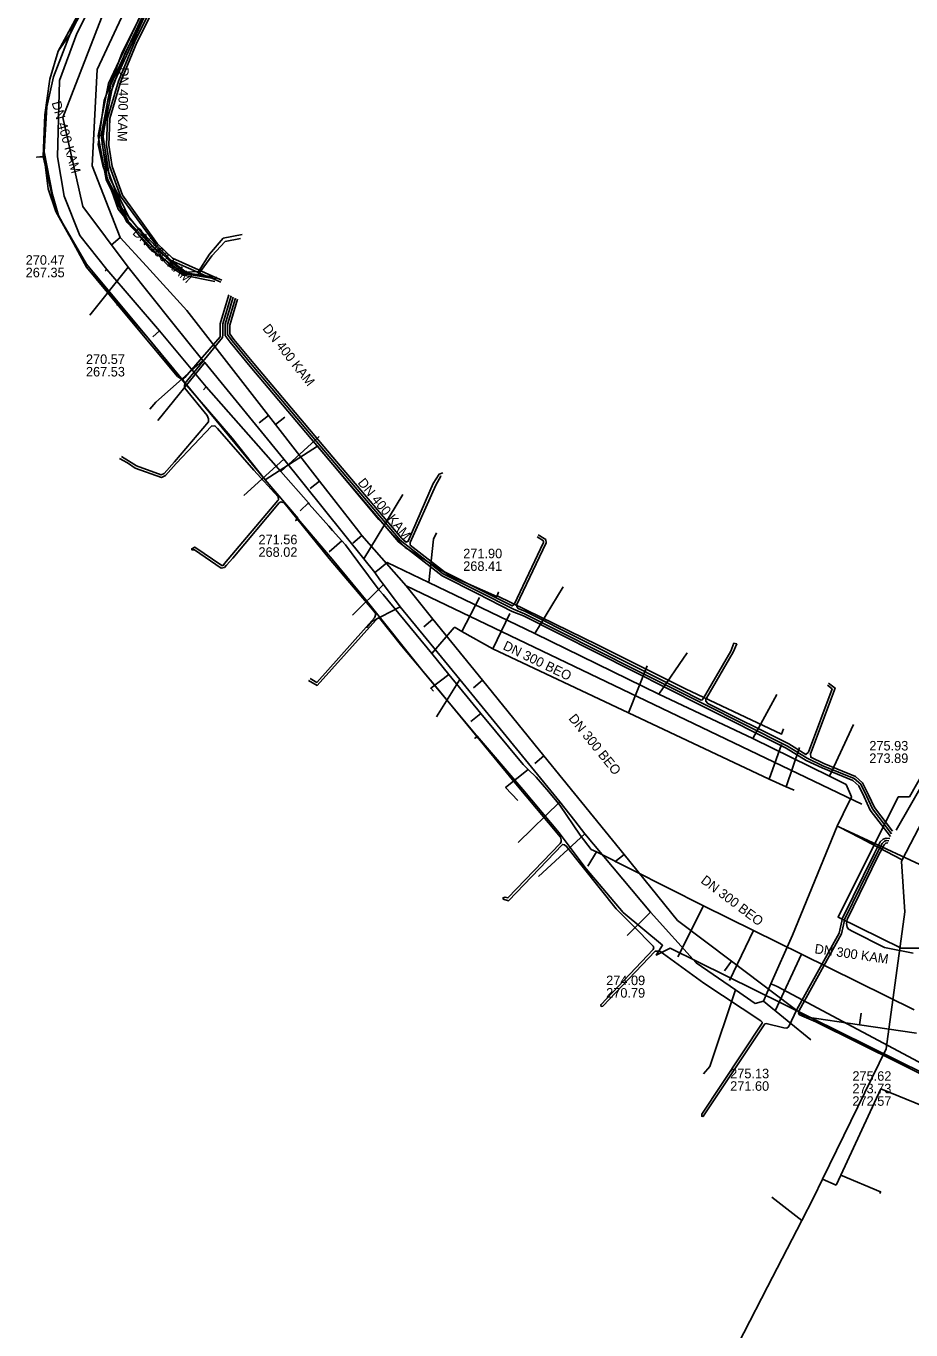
# Model space of a CAD drawing. Extents: x -600309 to -598967, y -1161267 to -1160292.
# Drawn here: x -599995.5 to -599921.2, y -1160753.6 to -1160644.2 of the extents above; entities that cross this region are included whole.
import ezdxf

# ---------------------------------------------------------------- set-up
doc = ezdxf.new("R2010")
doc.units = 0
for name, color, linetype in [('Vrstva 12', 7, 'Continuous'), ('Vrstva 13', 7, 'Continuous'), ('Vrstva 19', 7, 'Continuous'), ('Vrstva 42', 7, 'Continuous'), ('Vrstva 44', 7, 'Continuous'), ('Vrstva 55', 7, 'Continuous'), ('Vrstva 9', 7, 'Continuous')]:
    doc.layers.add(name, color=color, linetype=linetype)

msp = doc.modelspace()

# ---------------------------------------------------------------- linework, layer by layer
at = {"layer": 'Vrstva 12'}
for points in [[(-599921.92, -1160714.16), (-599918.46, -1160707.55)], [(-599921.92, -1160714.16), (-599924.6, -1160712.76), (-599925.45, -1160712.31), (-599927.24, -1160711.38)], [(-599928.6, -1160740.96), (-599923.26, -1160730.01), (-599921.69, -1160718.52), (-599921.98, -1160714.28)], [(-599921.98, -1160714.28), (-599921.92, -1160714.16)], [(-599885.82, -1160748.81), (-599923.71, -1160733.38), (-599927.07, -1160740.62)], [(-599927.07, -1160740.62), (-599927.46, -1160741.47)], [(-599923.8, -1160742.16), (-599923.72, -1160742.01), (-599927.07, -1160740.62)], [(-599929.36, -1160742.53), (-599928.6, -1160740.96)], [(-599927.46, -1160741.47), (-599928.6, -1160740.96)], [(-599932.84, -1160742.46), (-599930.34, -1160744.42)], [(-599929.36, -1160742.53), (-599930.34, -1160744.42)], [(-599930.34, -1160744.42), (-599933.21, -1160750)], [(-599933.21, -1160750), (-599935.21, -1160753.87), (-599939.91, -1160762.73), (-599943.47, -1160769.75)]]:
    msp.add_lwpolyline(points, dxfattribs=at)
at = {"layer": 'Vrstva 13'}
for p, q in [((-599986.9, -1160664.4), (-599990.1, -1160668.43)), ((-599980.46, -1160672.39), (-599984.4, -1160677.27)), ((-599973.82, -1160680.52), (-599977.19, -1160683.55)), ((-599967.09, -1160688.87), (-599963.84, -1160683.47)), ((-599966.19, -1160690.04), (-599965.81, -1160689.74)), ((-599966.19, -1160690.04), (-599965.75, -1160690.64)), ((-599965.46, -1160691.03), (-599968.05, -1160693.6)), ((-599952.75, -1160695.16), (-599950.37, -1160691.22)), ((-599942.33, -1160700.25), (-599939.97, -1160696.78)), ((-599959.05, -1160699.01), (-599961, -1160702.14)), ((-599934.46, -1160703.95), (-599932.43, -1160700.26)), ((-599928, -1160707.12), (-599926, -1160702.78)), ((-599950.65, -1160709.29), (-599954.14, -1160712.7)), ((-599927.37, -1160711.33), (-599931.12, -1160720.47)), ((-599927.37, -1160711.33), (-599927.13, -1160711.44)), ((-599948.54, -1160711.98), (-599952.43, -1160715.55)), ((-599943.05, -1160718.55), (-599944.99, -1160720.51)), ((-599931.12, -1160720.47), (-599932.93, -1160724.57)), ((-599932.93, -1160724.57), (-599932.66, -1160724.68)), ((-599933.55, -1160726.01), (-599929.58, -1160729.25))]:
    msp.add_line(p, q, dxfattribs=at)
for points in [[(-599979.86, -1160626.15), (-599979.85, -1160628.13), (-599983.89, -1160632.33), (-599985.48, -1160634.06), (-599992.37, -1160651.83), (-599990.7, -1160659.31), (-599986.9, -1160664.4), (-599983.14, -1160669.09), (-599980.61, -1160672.22), (-599980.46, -1160672.39), (-599973.82, -1160680.52), (-599967.09, -1160688.87), (-599966.19, -1160690.04)], [(-599980.61, -1160672.22), (-599984.55, -1160675.72), (-599985.07, -1160676.32)], [(-599961.66, -1160690.86), (-599961.25, -1160687.23), (-599961.01, -1160686.7)], [(-599965.81, -1160689.74), (-599965.14, -1160689.18), (-599961.66, -1160690.86), (-599952.75, -1160695.16), (-599942.33, -1160700.25), (-599934.46, -1160703.95), (-599928, -1160707.12), (-599926.62, -1160707.82), (-599926.17, -1160708.85), (-599926.87, -1160710.3), (-599927.37, -1160711.33)], [(-599932.93, -1160724.57), (-599933.55, -1160726.01), (-599934.26, -1160726.2), (-599935.9, -1160725.06), (-599939.21, -1160722.81), (-599943.05, -1160718.55), (-599948.54, -1160711.98), (-599949.4, -1160710.88), (-599950.65, -1160709.29), (-599959.05, -1160699.01), (-599964.06, -1160692.9), (-599965.46, -1160691.03), (-599965.75, -1160690.64)], [(-599964.06, -1160692.9), (-599966.44, -1160694.14), (-599966.87, -1160694.67)], [(-599927.13, -1160711.44), (-599909.03, -1160719.82), (-599904.66, -1160721.7), (-599897.88, -1160724.7), (-599893.27, -1160726.74), (-599887.11, -1160729.51), (-599878.74, -1160733.74), (-599878.18, -1160734.89), (-599878.09, -1160735.07), (-599877.79, -1160735.63), (-599879.01, -1160738.64), (-599879.13, -1160738.94)], [(-599935.9, -1160725.06), (-599938.07, -1160731.49), (-599938.6, -1160732.11)], [(-599879.13, -1160738.94), (-599879.25, -1160739.26), (-599879.59, -1160740.07), (-599882.04, -1160747.04), (-599882.22, -1160747.5), (-599884.79, -1160749.11), (-599894.89, -1160744.59), (-599895.41, -1160744.33), (-599910.61, -1160736.39), (-599911.25, -1160736.05), (-599932.41, -1160724.79), (-599932.66, -1160724.68)]]:
    msp.add_lwpolyline(points, dxfattribs=at)
at = {"layer": 'Vrstva 19'}
for points in [[(-599961.4, -1160696.84), (-599965.49, -1160691.87), (-599965.82, -1160691.52), (-599967.61, -1160689.09), (-599968.65, -1160687.71), (-599968.95, -1160687.38), (-599969.73, -1160686.49), (-599970.04, -1160686.14), (-599971.69, -1160684.29), (-599971.75, -1160684.19), (-599974.07, -1160681.56), (-599980.33, -1160674.44), (-599984.26, -1160669.73), (-599988.69, -1160664.58), (-599990.95, -1160661.74), (-599992.27, -1160658.43), (-599992.82, -1160655.14), (-599992.65, -1160648.73), (-599991.19, -1160644.78), (-599984.97, -1160632.4), (-599984.47, -1160631.41), (-599984.55, -1160628.14), (-599984.55, -1160628.09)], [(-599988.69, -1160664.58), (-599988.82, -1160664.7)], [(-599984.26, -1160669.73), (-599984.81, -1160670.25)], [(-599980.33, -1160674.44), (-599980.55, -1160674.7)], [(-599974.07, -1160681.56), (-599970.84, -1160678.62)], [(-599971.75, -1160684.19), (-599972.46, -1160684.85)], [(-599968.95, -1160687.38), (-599970.01, -1160688.29)], [(-599958.87, -1160694.97), (-599957.38, -1160692.13)], [(-599956.27, -1160696.43), (-599954.84, -1160693.47)], [(-599961.4, -1160696.84), (-599959.52, -1160694.64), (-599959.44, -1160694.65), (-599958.87, -1160694.97), (-599956.27, -1160696.43), (-599944.88, -1160701.82), (-599933.08, -1160707.37), (-599931.65, -1160708.01), (-599930.97, -1160708.31)], [(-599920.91, -1160726.73), (-599930.37, -1160722.08), (-599934.39, -1160720.08), (-599938.6, -1160718.01), (-599947.58, -1160713.49), (-599948.01, -1160713.27), (-599948.94, -1160712.09), (-599950.65, -1160709.57), (-599950.89, -1160709.24), (-599951.58, -1160708.43), (-599952.65, -1160707.22), (-599953.3, -1160706.58), (-599953.73, -1160706.16), (-599957.28, -1160701.87), (-599959.97, -1160698.6), (-599961.4, -1160696.84)], [(-599944.88, -1160701.82), (-599943.33, -1160697.87)], [(-599959.97, -1160698.6), (-599961.49, -1160699.75), (-599961.25, -1160700)], [(-599957.28, -1160701.87), (-599958.13, -1160702.55)], [(-599933.08, -1160707.37), (-599932.04, -1160704.47)], [(-599931.65, -1160708.01), (-599930.52, -1160704.72)], [(-599953.3, -1160706.58), (-599955.21, -1160708.08), (-599954.17, -1160709.18)], [(-599947.58, -1160713.49), (-599948.29, -1160714.67)], [(-599938.6, -1160718.01), (-599940.75, -1160722.29)], [(-599934.39, -1160720.08), (-599936.42, -1160724.29)], [(-599930.37, -1160722.08), (-599932.56, -1160726.82)]]:
    msp.add_lwpolyline(points, dxfattribs=at)
at = {"layer": 'Vrstva 42'}
for points in [[(-599979.6, -1160665.61), (-599982.24, -1160665.06), (-599983.55, -1160664.23), (-599987, -1160660.62), (-599988.74, -1160657.04), (-599989.41, -1160653.38), (-599988.55, -1160648.98), (-599985.41, -1160642.3), (-599979.92, -1160630.68), (-599985.16, -1160630.4), (-599996.13, -1160630.06)], [(-599978.43, -1160666.71), (-599979.15, -1160669.14), (-599979.15, -1160670.03), (-599979.17, -1160670.23), (-599982.12, -1160673.66), (-599982.23, -1160673.77), (-599982.41, -1160673.81), (-599982.75, -1160673.56), (-599986.99, -1160668.47), (-599990.39, -1160664.4), (-599992.74, -1160660.05), (-599993.25, -1160658.28), (-599993.95, -1160654.71), (-599993.7, -1160650.93), (-599993.15, -1160648.4), (-599991.67, -1160644.59), (-599987.86, -1160636.59), (-599986.44, -1160633.85), (-599985.91, -1160632.25), (-599985.91, -1160631.86), (-599987.97, -1160630.77), (-599988.48, -1160630.69), (-599988.7, -1160630.78)], [(-599979.11, -1160665.66), (-599979.86, -1160665.33), (-599980.36, -1160665.11), (-599983.28, -1160663.82), (-599984.55, -1160662.48), (-599987.53, -1160658.44), (-599988.43, -1160655.98), (-599988.71, -1160654.16), (-599988.63, -1160651.87), (-599987.71, -1160648.78), (-599986.34, -1160645.44), (-599983.6, -1160639.95)], [(-599979.02, -1160665.48), (-599979.61, -1160665.22), (-599983.17, -1160663.65), (-599984.46, -1160662.4), (-599987.37, -1160658.36), (-599988.24, -1160655.93), (-599988.51, -1160654.15), (-599988.43, -1160651.9), (-599987.52, -1160648.85), (-599986.15, -1160645.53), (-599983.42, -1160640.04)], [(-599985.18, -1160642.27), (-599988.33, -1160649.05), (-599989.16, -1160653.35), (-599988.64, -1160656.93), (-599986.88, -1160660.52), (-599983.47, -1160664.12), (-599982.14, -1160664.96), (-599979.86, -1160665.33), (-599979.5, -1160665.39)], [(-599985.03, -1160642.3), (-599988.16, -1160649.12), (-599989.01, -1160653.32), (-599988.45, -1160656.85), (-599986.75, -1160660.36), (-599983.37, -1160663.91), (-599982.08, -1160664.86), (-599980.36, -1160665.11), (-599979.61, -1160665.22), (-599979.43, -1160665.25)], [(-599891.2, -1160651.5), (-599890.65, -1160652), (-599890.48, -1160652.51), (-599890.53, -1160653.2), (-599892.5, -1160657.57), (-599895.59, -1160664.83), (-599922.43, -1160711.67)], [(-599978.25, -1160666.81), (-599978.95, -1160669.16), (-599978.95, -1160670.05), (-599978.97, -1160670.31), (-599981.89, -1160673.86), (-599982.13, -1160674.17), (-599982.17, -1160674.36), (-599982.14, -1160674.54), (-599980.26, -1160676.84), (-599980.14, -1160677.12), (-599980.14, -1160677.37), (-599983, -1160680.74), (-599983.87, -1160681.72), (-599984.11, -1160681.83), (-599986.2, -1160681.08), (-599986.85, -1160680.65), (-599987.45, -1160680.3)], [(-599978.06, -1160666.9), (-599978.75, -1160669.19), (-599978.75, -1160670.12), (-599978.33, -1160670.7), (-599976.65, -1160672.74), (-599970.01, -1160680.6), (-599964.2, -1160687.46), (-599960.54, -1160690.31), (-599957.52, -1160691.83), (-599954.64, -1160693.29), (-599953.69, -1160693.67), (-599944.49, -1160698.31), (-599938.74, -1160701.21), (-599931.64, -1160704.77), (-599929.97, -1160705.8), (-599928.64, -1160706.43), (-599926.05, -1160707.48), (-599925.55, -1160707.93), (-599925.1, -1160708.85), (-599924.59, -1160709.98), (-599922.89, -1160712.18)], [(-599977.88, -1160666.99), (-599978.54, -1160669.22), (-599978.55, -1160670.05), (-599978.17, -1160670.58), (-599976.49, -1160672.61), (-599969.86, -1160680.47), (-599964.06, -1160687.32), (-599960.43, -1160690.14), (-599957.43, -1160691.65), (-599954.55, -1160693.1), (-599953.61, -1160693.49), (-599944.4, -1160698.13), (-599938.65, -1160701.03), (-599931.54, -1160704.6), (-599929.88, -1160705.62), (-599928.56, -1160706.25), (-599925.95, -1160707.31), (-599925.39, -1160707.81), (-599924.92, -1160708.77), (-599924.41, -1160709.88), (-599922.81, -1160711.96)], [(-599977.7, -1160667.09), (-599978.34, -1160669.25), (-599978.35, -1160669.99), (-599978.01, -1160670.46), (-599976.34, -1160672.48), (-599969.7, -1160680.34), (-599963.92, -1160687.17), (-599963.54, -1160687.47), (-599963.37, -1160687.41), (-599961.27, -1160682.56), (-599960.79, -1160681.78), (-599960.46, -1160681.66)], [(-599971.62, -1160698.94), (-599971.06, -1160699.25), (-599966.21, -1160693.82), (-599966.15, -1160693.69), (-599966.09, -1160693.5), (-599966.23, -1160693.31), (-599970.02, -1160688.86), (-599973.8, -1160684.19), (-599974.07, -1160684.1), (-599974.21, -1160684.18), (-599978.1, -1160688.82), (-599978.63, -1160689.4), (-599978.81, -1160689.61), (-599979.08, -1160689.66), (-599981.33, -1160688.13), (-599981.54, -1160688.13), (-599981.55, -1160688.03), (-599981.3, -1160687.9), (-599979.03, -1160689.45), (-599978.91, -1160689.43), (-599978.79, -1160689.27), (-599974.31, -1160683.99), (-599974.27, -1160683.92), (-599974.3, -1160683.68), (-599976.35, -1160681.43), (-599979.38, -1160677.95), (-599979.6, -1160677.7), (-599979.9, -1160677.74), (-599982.85, -1160680.87), (-599983.75, -1160681.88), (-599984.1, -1160682.04), (-599986.29, -1160681.26), (-599986.95, -1160680.82), (-599987.6, -1160680.47)], [(-599952.55, -1160687.04), (-599952.02, -1160687.38), (-599952.01, -1160687.5), (-599954.49, -1160692.71), (-599954.65, -1160692.83), (-599957.34, -1160691.47), (-599960.32, -1160689.97), (-599963.22, -1160687.72), (-599963.2, -1160687.51), (-599961.06, -1160682.69), (-599960.65, -1160681.94), (-599960.6, -1160681.93)], [(-599952.46, -1160686.86), (-599951.83, -1160687.27), (-599951.8, -1160687.54), (-599954.28, -1160692.77), (-599954.24, -1160692.94), (-599954.16, -1160693.05), (-599953.53, -1160693.31), (-599944.31, -1160697.95), (-599938.79, -1160700.74), (-599938.7, -1160700.72), (-599938.58, -1160700.58), (-599936.29, -1160696.63), (-599936.03, -1160695.97), (-599935.8, -1160696.02), (-599936.1, -1160696.71), (-599938.35, -1160700.58), (-599938.39, -1160700.69), (-599938.39, -1160700.83), (-599938.24, -1160701.02), (-599931.44, -1160704.42), (-599930, -1160705.31), (-599929.77, -1160705.11), (-599927.79, -1160699.8), (-599928.19, -1160699.49)], [(-599944.5, -1160719.7), (-599945.92, -1160718.26), (-599950.08, -1160713.02), (-599950.27, -1160712.89), (-599950.42, -1160712.86), (-599954.95, -1160717.58), (-599955.4, -1160717.45), (-599955.42, -1160717.34), (-599955.25, -1160717.29), (-599955.01, -1160717.35), (-599950.62, -1160712.78), (-599950.55, -1160712.64), (-599950.55, -1160712.48), (-599950.6, -1160712.24), (-599954.49, -1160707.6), (-599961.08, -1160699.58), (-599963.9, -1160696.21), (-599965.75, -1160693.88), (-599965.92, -1160693.85), (-599966.1, -1160694.02), (-599971.02, -1160699.51), (-599971.75, -1160699.1)], [(-599922.72, -1160711.74), (-599924.24, -1160709.77), (-599924.74, -1160708.68), (-599925.23, -1160707.68), (-599925.84, -1160707.14), (-599928.48, -1160706.06), (-599929.59, -1160705.54), (-599929.61, -1160705.24), (-599927.55, -1160699.73), (-599928.09, -1160699.31)], [(-599922.96, -1160712.36), (-599923.26, -1160712.32), (-599923.5, -1160712.42), (-599923.75, -1160712.65), (-599924.27, -1160713.64), (-599926.91, -1160719.04), (-599927.19, -1160720.3), (-599930.75, -1160726.72), (-599931.43, -1160728.14), (-599931.6, -1160728.27), (-599931.86, -1160728.25), (-599933.33, -1160727.9), (-599933.43, -1160727.91), (-599933.5, -1160727.99), (-599938.54, -1160735.55), (-599938.63, -1160735.71), (-599938.73, -1160735.68), (-599938.74, -1160735.49), (-599933.66, -1160727.87), (-599933.66, -1160727.78), (-599933.78, -1160727.66), (-599938.57, -1160724.51), (-599942.26, -1160721.82), (-599942.66, -1160721.82), (-599947.04, -1160726.43), (-599947.19, -1160726.45), (-599947.21, -1160726.32), (-599942.81, -1160721.68), (-599942.77, -1160721.51), (-599942.81, -1160721.41)], [(-599923.04, -1160712.55), (-599923.23, -1160712.52), (-599923.39, -1160712.59), (-599923.59, -1160712.78), (-599924.1, -1160713.73), (-599926.72, -1160719.11), (-599927.01, -1160720.37), (-599930.57, -1160726.81), (-599930.61, -1160727.03), (-599930.53, -1160727.16), (-599929.17, -1160727.76), (-599918.43, -1160733.07)], [(-599921, -1160721.98), (-599923.39, -1160721.5), (-599926.05, -1160720.18), (-599926.42, -1160719.97), (-599926.53, -1160719.79), (-599926.59, -1160719.49), (-599926.52, -1160719.16), (-599923.92, -1160713.82), (-599923.43, -1160712.9), (-599923.28, -1160712.76), (-599923.21, -1160712.73), (-599923.11, -1160712.74)], [(-599942.81, -1160721.41), (-599944.5, -1160719.7)]]:
    msp.add_lwpolyline(points, dxfattribs=at)
at = {"layer": 'Vrstva 44'}
for points in [[(-599974.93, -1160616.22), (-599976.41, -1160616.5), (-599977.26, -1160617.36), (-599977.91, -1160628.43), (-599979.43, -1160630.76), (-599987.19, -1160646.53), (-599988.62, -1160650.51), (-599989.06, -1160654.06), (-599988.72, -1160655.86), (-599987.44, -1160659.4), (-599984.79, -1160662.72), (-599982.03, -1160664.8), (-599980.98, -1160664.76), (-599980.07, -1160663.29), (-599978.91, -1160661.96), (-599977.33, -1160661.66)], [(-599977.47, -1160661.98), (-599978.75, -1160662.25), (-599979.86, -1160663.45), (-599980.97, -1160664.98), (-599982.14, -1160665), (-599985.05, -1160662.87), (-599987.72, -1160659.51), (-599989.02, -1160655.86), (-599989.4, -1160654.09), (-599988.9, -1160650.41), (-599987.43, -1160646.46), (-599982.97, -1160637.44), (-599982.03, -1160635.54)]]:
    msp.add_lwpolyline(points, dxfattribs=at)
at = {"layer": 'Vrstva 55'}
for points in [[(-599989.01, -1160630.77), (-599988.23, -1160630.84), (-599989.01, -1160630.77), (-599984.42, -1160630.87), (-599992.76, -1160646.27), (-599993.46, -1160648.62), (-599993.89, -1160651.61), (-599994.02, -1160655.09), (-599992.96, -1160659.71), (-599990.38, -1160664.14), (-599985.2, -1160670.36), (-599975.38, -1160682.26), (-599970.98, -1160679.41), (-599965.85, -1160685.58), (-599963.62, -1160687.93), (-599959.79, -1160690.33), (-599955.94, -1160692.05), (-599955.81, -1160691.68), (-599955.91, -1160691.99), (-599947.5, -1160696.11), (-599940.11, -1160699.78), (-599932.05, -1160703.6), (-599931.87, -1160703.16)], [(-599990.62, -1160642.57), (-599991.78, -1160644.85), (-599992.76, -1160646.27), (-599993.46, -1160648.62), (-599993.89, -1160651.61), (-599994.02, -1160655.09), (-599994.57, -1160655.16), (-599993.93, -1160655.13), (-599993.59, -1160657.82), (-599992.96, -1160659.71), (-599991.86, -1160661.67), (-599990.38, -1160664.14), (-599987.66, -1160667.49), (-599987.82, -1160667.56), (-599987.69, -1160667.47), (-599985.2, -1160670.36), (-599982.13, -1160674.12), (-599978.17, -1160678.75), (-599975.38, -1160682.26), (-599972.62, -1160685.48), (-599972.83, -1160685.67), (-599972.62, -1160685.55), (-599969.75, -1160688.9), (-599966.83, -1160692.46), (-599962.15, -1160698.3), (-599957.55, -1160703.82), (-599957.78, -1160703.94), (-599957.58, -1160703.77), (-599953.76, -1160708.25), (-599950.72, -1160711.89), (-599948.45, -1160714.91), (-599945.34, -1160718.56), (-599942.03, -1160721.32), (-599942.56, -1160722.14), (-599941.38, -1160721.56), (-599917.66, -1160733.3)], [(-599918.71, -1160721.56), (-599922, -1160721.56), (-599927.29, -1160718.97), (-599922.24, -1160708.87), (-599921.3, -1160708.87), (-599911.55, -1160691.72)]]:
    msp.add_lwpolyline(points, dxfattribs=at)
at = {"layer": 'Vrstva 9'}
for p, q in [((-599989.48, -1160647.79), (-599984.07, -1160636.16)), ((-599989.92, -1160655.89), (-599989.48, -1160647.79)), ((-599987.57, -1160661.89), (-599989.92, -1160655.89)), ((-599988.31, -1160662.56), (-599987.57, -1160661.89)), ((-599975.9, -1160677.46), (-599975.11, -1160676.85)), ((-599973.73, -1160676.99), (-599974.52, -1160677.6)), ((-599971.61, -1160682.97), (-599970.82, -1160682.35)), ((-599968.03, -1160687.57), (-599967.28, -1160686.91)), ((-599963.56, -1160691.16), (-599967.28, -1160686.91)), ((-599925.3, -1160709.49), (-599963.56, -1160691.16)), ((-599962.07, -1160694.58), (-599961.3, -1160693.95)), ((-599957.91, -1160699.71), (-599957.13, -1160699.08)), ((-599952.76, -1160706.05), (-599951.98, -1160705.42)), ((-599946.04, -1160714.33), (-599945.26, -1160713.7)), ((-599936.83, -1160723.47), (-599936.23, -1160722.67)), ((-599925.36, -1160727.01), (-599925.5, -1160728))]:
    msp.add_line(p, q, dxfattribs=at)
for points in [[(-599981.97, -1160668.03), (-599985.36, -1160664.31), (-599987.57, -1160661.89)], [(-599967.28, -1160686.91), (-599967.53, -1160686.59), (-599970.33, -1160682.99), (-599970.82, -1160682.35), (-599974.52, -1160677.6), (-599975.11, -1160676.85), (-599981.97, -1160668.03)], [(-599940.76, -1160719.24), (-599945.26, -1160713.7), (-599950.39, -1160707.39), (-599951.98, -1160705.42), (-599957.13, -1160699.08), (-599961.3, -1160693.95), (-599963.56, -1160691.16)], [(-599930.06, -1160727.34), (-599936.23, -1160722.67), (-599940.76, -1160719.24)], [(-599920.7, -1160728.69), (-599925.5, -1160728), (-599930.06, -1160727.34)]]:
    msp.add_lwpolyline(points, dxfattribs=at)

# ---------------------------------------------------------------- texts
at = {"layer": 'Vrstva 12'}
for s, rotation, p in [('DN 400 KAM', 268.5453, (-599987.63, -1160647.6)), ('DN 400 KAM', 285.7913, (-599993.32, -1160650.58)), ('DN 400 KAM', 317.6478, (-599986.58, -1160661.59)), ('DN 400 KAM', 308.3086, (-599975.65, -1160669.56)), ('DN 400 KAM', 309.3399, (-599967.66, -1160682.51)), ('DN 300 BEO', 334.2636, (-599955.49, -1160696.45)), ('DN 300 BEO', 308.9388, (-599949.96, -1160702.3)), ('DN 300 BEO', 322.8739, (-599938.88, -1160716.02)), ('DN 300 KAM', 351.7928, (-599929.3, -1160721.99))]:
    msp.add_text(s, height=0.8, rotation=rotation, dxfattribs=at).set_placement(p)
for s, p in [('270.47', (-599995.49, -1160664.19)), ('267.35', (-599995.49, -1160665.24)), ('270.57', (-599990.43, -1160672.52)), ('267.53', (-599990.43, -1160673.57)), ('271.56', (-599975.95, -1160687.66)), ('268.02', (-599975.95, -1160688.71)), ('271.90', (-599958.76, -1160688.83)), ('268.41', (-599958.76, -1160689.89)), ('275.93', (-599924.67, -1160704.97)), ('273.89', (-599924.67, -1160706.02)), ('274.09', (-599946.76, -1160724.67)), ('270.79', (-599946.76, -1160725.72)), ('275.13', (-599936.35, -1160732.49)), ('275.62', (-599926.09, -1160732.7)), ('271.60', (-599936.35, -1160733.54)), ('273.73', (-599926.09, -1160733.75)), ('272.57', (-599926.09, -1160734.8))]:
    msp.add_text(s, height=0.8, dxfattribs=at).set_placement(p)

doc.saveas('drawing.dxf')
